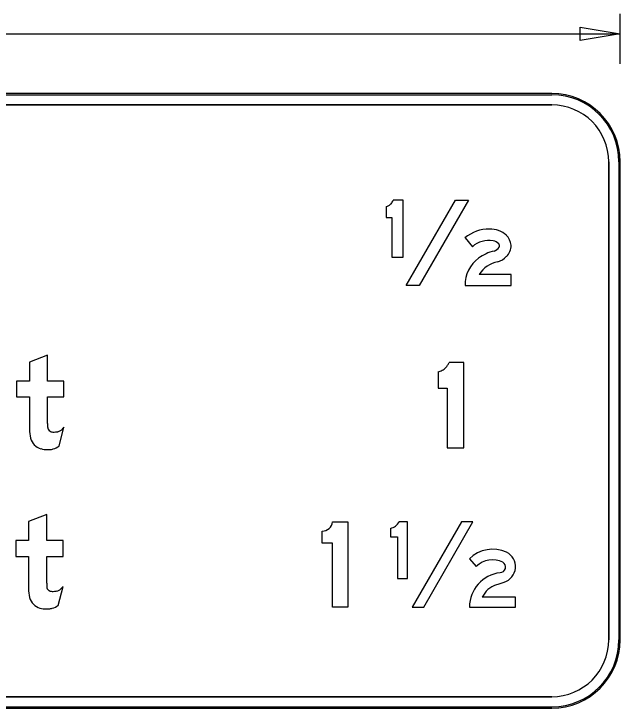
# Model space of a CAD drawing. Extents: x 2149961 to 2150220, y 145114 to 145240.
# Drawn here: x 2150099.9 to 2150108.78, y 145195.94 to 145206.11 of the extents above; entities that cross this region are included whole.
import ezdxf

# ---------------------------------------------------------------- set-up
doc = ezdxf.new("R2010")
doc.units = 0
for name, color, linetype in [('GSBWFILL', 7, 'Continuous'), ('GSCOLORFILL', 7, 'Continuous'), ('GSDIMS', 7, 'Continuous'), ('GSOUTLINE', 7, 'Continuous')]:
    doc.layers.add(name, color=color, linetype=linetype)

msp = doc.modelspace()

# ---------------------------------------------------------------- linework, layer by layer
at = {"layer": 'GSBWFILL'}
for p, q in [((2150107.779, 145204.945), (2150088.279, 145204.945)), ((2150088.279, 145204.778), (2150107.779, 145204.778)), ((2150108.612, 145203.945), (2150108.612, 145196.945)), ((2150108.779, 145196.945), (2150108.779, 145203.945)), ((2150106.508, 145202.83), (2150106.617, 145202.702)), ((2150100.567, 145199.782), (2150100.637, 145200.058)), ((2150105.416, 145198.577), (2150105.416, 145198.455)), ((2150106.572, 145198.133), (2150106.672, 145198.019)), ((2150100.554, 145197.449), (2150100.624, 145197.725)), ((2150107.779, 145196.111), (2150088.28, 145196.111)), ((2150088.28, 145195.945), (2150107.779, 145195.945))]:
    msp.add_line(p, q, dxfattribs=at)
for points in [[(2150105.352, 145203.289), (2150105.352, 145203.131), (2150105.438, 145203.131), (2150105.438, 145202.549), (2150105.602, 145202.549), (2150105.602, 145203.382), (2150105.457, 145203.382)], [(2150106.511, 145202.132), (2150107.182, 145202.132), (2150107.182, 145202.297), (2150106.715, 145202.297)], [(2150100.397, 145200.111), (2150100.397, 145200.501), (2150100.637, 145200.501), (2150100.637, 145200.731), (2150100.397, 145200.731), (2150100.397, 145201.114), (2150100.13, 145201.013), (2150100.13, 145200.731), (2150099.944, 145200.731), (2150099.944, 145200.501), (2150100.13, 145200.501), (2150100.13, 145200.03)], [(2150106.116, 145200.868), (2150106.116, 145200.63), (2150106.245, 145200.63), (2150106.245, 145199.757), (2150106.491, 145199.757), (2150106.491, 145201.007), (2150106.274, 145201.007)], [(2150100.384, 145197.777), (2150100.384, 145198.167), (2150100.624, 145198.167), (2150100.624, 145198.397), (2150100.384, 145198.397), (2150100.384, 145198.781), (2150100.117, 145198.679), (2150100.117, 145198.397), (2150099.93, 145198.397), (2150099.93, 145198.167), (2150100.117, 145198.167), (2150100.117, 145197.697)], [(2150104.566, 145198.674), (2150104.791, 145198.674), (2150104.791, 145197.424)], [(2150105.416, 145198.455), (2150105.52, 145198.455), (2150105.52, 145197.841), (2150105.666, 145197.841), (2150105.666, 145198.674), (2150105.546, 145198.674)], [(2150104.791, 145197.424), (2150104.566, 145197.424), (2150104.566, 145198.361), (2150104.416, 145198.361), (2150104.416, 145198.536)], [(2150106.572, 145197.424), (2150107.247, 145197.424), (2150107.247, 145197.57), (2150106.759, 145197.57)]]:
    msp.add_lwpolyline(points, dxfattribs=at)
for points in [[(2150106.368, 145203.382), (2150106.561, 145203.382), (2150105.839, 145202.132), (2150105.647, 145202.132)], [(2150105.735, 145197.424), (2150105.903, 145197.424), (2150106.625, 145198.674), (2150106.457, 145198.674)]]:
    msp.add_lwpolyline(points, close=True, dxfattribs=at)
for centre, radius, start, end in [((2150107.779, 145203.945), 1, 0, 90), ((2150107.779, 145203.945), 0.833, 0, 90), ((2150104.416, 145198.687), 0.151, 270, 355.0209), ((2150107.779, 145196.945), 1, 270, 0), ((2150107.779, 145196.945), 0.833, 270, 0)]:
    msp.add_arc(centre, radius, start, end, dxfattribs=at)
for centre, major_axis, ratio, start_param, end_param in [((2150105.318, 145203.434), (0, 0.149), 0.999477, 3.372996, 3.659448), ((2150105.318, 145203.434), (0, 0.149), 0.999477, 3.659448, 3.945901), ((2150105.318, 145203.434), (0, 0.149), 0.999477, 3.945901, 4.150196), ((2150105.318, 145203.434), (0, 0.149), 0.999477, 4.150196, 4.354491), ((2150106.851, 145202.437), (0, 0.522), 0.999477, 6.248407, 7.003021), ((2150106.883, 145202.615), (0, 0.344), 0.999477, 5.550079, 6.322931), ((2150106.853, 145202.442), (0, 0.351), 0.999477, 6.094132, 7.020883), ((2150106.897, 145202.641), (0, 0.147), 0.999477, 5.490532, 6.129979), ((2150106.952, 145202.703), (0, 0.232), 0.999477, 4.806893, 5.518533), ((2150106.902, 145202.758), (0, 0.124), 0.999477, 3.400739, 4.168985), ((2150106.974, 145202.715), (0, 0.0404), 0.999477, 4.157725, 5.534803), ((2150106.954, 145202.722), (0, 0.23), 0.999477, 3.907466, 4.724085), ((2150107.079, 145202.02), (0, 0.635), 0.999477, 0.230695, 0.626088), ((2150106.986, 145202.149), (0, 0.476), 0.999477, 0.626572, 1.605438), ((2150107.059, 145202.077), (0, 0.408), 0.999477, 0.176082, 1.00426), ((2150106.903, 145202.757), (0, 0.29), 0.999477, 3.438365, 3.951913), ((2150106.065, 145201.086), (0, 0.223), 0.999998, 3.945901, 4.150196), ((2150106.065, 145201.086), (0, 0.223), 0.999998, 4.150196, 4.354491), ((2150106.065, 145201.086), (0, 0.223), 0.999998, 3.372996, 3.659448), ((2150106.065, 145201.086), (0, 0.223), 0.999998, 3.659448, 3.945901), ((2150102.066, 145200.111), (0, 1.669), 0.999999, 1.570796, 1.606005), ((2150100.474, 145200.065), (0, 0.0767), 0.999999, 1.74085, 2.407828), ((2150100.462, 145200.189), (0, 0.219), 0.999999, 3.756278, 4.071638), ((2150100.648, 145200.03), (0, 0.517), 0.999999, 1.570796, 1.830698), ((2150100.476, 145200.068), (0, 0.0803), 0.999999, 2.407828, 3.141593), ((2150100.476, 145200.408), (0, 0.421), 0.999999, 3.141593, 3.310762), ((2150100.53, 145200.092), (0, 0.1), 0.999999, 3.310762, 3.756278), ((2150100.357, 145199.953), (0, 0.217), 0.999999, 1.830698, 2.869526), ((2150100.397, 145200.096), (0, 0.365), 0.999999, 2.869526, 3.141593), ((2150100.397, 145200.256), (0, 0.526), 0.999999, 3.141593, 3.205734), ((2150100.417, 145199.948), (0, 0.217), 0.999999, 3.205734, 3.427755), ((2150100.388, 145200.044), (0, 0.317), 0.999999, 3.427755, 3.738844), ((2150105.372, 145198.771), (0, 0.199), 0.999997, 3.361009, 4.20386), ((2150106.915, 145197.776), (0, 0.495), 0.999997, 5.861869, 7.048709), ((2150107.009, 145198.016), (0, 0.238), 0.999997, 3.445077, 5.80948), ((2150106.913, 145197.771), (0, 0.346), 0.999997, 5.833638, 7.052577), ((2150107.018, 145198.012), (0, 0.0837), 0.999997, 3.193411, 5.709913), ((2150107.084, 145197.42), (0, 0.512), 0.999997, 0.121378, 1.562513), ((2150100.634, 145197.697), (0, 0.517), 0.99999, 1.570796, 1.830698), ((2150102.053, 145197.777), (0, 1.669), 0.99999, 1.570796, 1.606005), ((2150100.46, 145197.731), (0, 0.0767), 0.99999, 1.74085, 2.407828), ((2150100.448, 145197.856), (0, 0.219), 0.99999, 3.756278, 4.071638), ((2150107.092, 145197.403), (0, 0.372), 0.999997, 0.357174, 1.105945), ((2150106.197, 145200.392), (0, 2.749), 0.999997, 3.423454, 3.46857), ((2150100.463, 145197.734), (0, 0.0803), 0.99999, 2.407828, 3.141593), ((2150100.463, 145198.075), (0, 0.421), 0.99999, 3.141593, 3.310762), ((2150100.517, 145197.758), (0, 0.1), 0.99999, 3.310762, 3.756278), ((2150100.344, 145197.619), (0, 0.217), 0.99999, 1.830698, 2.869526), ((2150100.384, 145197.762), (0, 0.365), 0.99999, 2.869526, 3.141593), ((2150100.384, 145197.923), (0, 0.526), 0.99999, 3.141593, 3.205734), ((2150100.404, 145197.615), (0, 0.217), 0.99999, 3.205734, 3.427755), ((2150100.375, 145197.711), (0, 0.317), 0.99999, 3.427755, 3.738844)]:
    msp.add_ellipse(centre, major_axis=major_axis, ratio=ratio, start_param=start_param, end_param=end_param, dxfattribs=at)
at = {"layer": 'GSCOLORFILL'}
for p, q in [((2150107.779, 145204.945), (2150088.279, 145204.945)), ((2150107.779, 145204.945), (2150088.279, 145204.945)), ((2150107.779, 145204.945), (2150088.279, 145204.945)), ((2150088.279, 145204.928), (2150107.779, 145204.928)), ((2150088.279, 145204.778), (2150107.779, 145204.778)), ((2150108.612, 145203.945), (2150108.612, 145196.945)), ((2150108.762, 145203.945), (2150108.762, 145196.945)), ((2150108.779, 145196.945), (2150108.779, 145203.945)), ((2150108.779, 145196.945), (2150108.779, 145203.945)), ((2150108.779, 145196.945), (2150108.779, 145203.945)), ((2150106.508, 145202.83), (2150106.617, 145202.702)), ((2150100.567, 145199.782), (2150100.637, 145200.058)), ((2150105.416, 145198.577), (2150105.416, 145198.455)), ((2150106.572, 145198.133), (2150106.672, 145198.019)), ((2150100.554, 145197.449), (2150100.624, 145197.725)), ((2150107.779, 145196.111), (2150088.28, 145196.111)), ((2150107.779, 145195.961), (2150088.279, 145195.961)), ((2150088.279, 145195.945), (2150107.779, 145195.945)), ((2150088.279, 145195.945), (2150107.779, 145195.945)), ((2150088.28, 145195.945), (2150107.779, 145195.945))]:
    msp.add_line(p, q, dxfattribs=at)
for points in [[(2150105.352, 145203.289), (2150105.352, 145203.131), (2150105.438, 145203.131), (2150105.438, 145202.549), (2150105.602, 145202.549), (2150105.602, 145203.382), (2150105.457, 145203.382)], [(2150106.511, 145202.132), (2150107.182, 145202.132), (2150107.182, 145202.297), (2150106.715, 145202.297)], [(2150100.397, 145200.111), (2150100.397, 145200.501), (2150100.637, 145200.501), (2150100.637, 145200.731), (2150100.397, 145200.731), (2150100.397, 145201.114), (2150100.13, 145201.013), (2150100.13, 145200.731), (2150099.944, 145200.731), (2150099.944, 145200.501), (2150100.13, 145200.501), (2150100.13, 145200.03)], [(2150106.116, 145200.868), (2150106.116, 145200.63), (2150106.245, 145200.63), (2150106.245, 145199.757), (2150106.491, 145199.757), (2150106.491, 145201.007), (2150106.274, 145201.007)], [(2150100.384, 145197.777), (2150100.384, 145198.167), (2150100.624, 145198.167), (2150100.624, 145198.397), (2150100.384, 145198.397), (2150100.384, 145198.781), (2150100.117, 145198.679), (2150100.117, 145198.397), (2150099.93, 145198.397), (2150099.93, 145198.167), (2150100.117, 145198.167), (2150100.117, 145197.697)], [(2150104.566, 145198.674), (2150104.791, 145198.674), (2150104.791, 145197.424)], [(2150105.416, 145198.455), (2150105.52, 145198.455), (2150105.52, 145197.841), (2150105.666, 145197.841), (2150105.666, 145198.674), (2150105.546, 145198.674)], [(2150104.791, 145197.424), (2150104.566, 145197.424), (2150104.566, 145198.361), (2150104.416, 145198.361), (2150104.416, 145198.536)], [(2150106.572, 145197.424), (2150107.247, 145197.424), (2150107.247, 145197.57), (2150106.759, 145197.57)]]:
    msp.add_lwpolyline(points, dxfattribs=at)
for points in [[(2150106.368, 145203.382), (2150106.561, 145203.382), (2150105.839, 145202.132), (2150105.647, 145202.132)], [(2150105.735, 145197.424), (2150105.903, 145197.424), (2150106.625, 145198.674), (2150106.457, 145198.674)]]:
    msp.add_lwpolyline(points, close=True, dxfattribs=at)
for centre, radius, start, end in [((2150107.779, 145203.945), 1, 0, 90), ((2150107.779, 145203.945), 1, 0, 90), ((2150107.779, 145203.945), 1, 0, 90), ((2150107.779, 145203.945), 0.983, 0, 90), ((2150107.779, 145203.945), 0.833, 0, 90), ((2150104.416, 145198.687), 0.151, 270, 355.0209), ((2150107.779, 145196.945), 1, 270, 0), ((2150107.779, 145196.945), 1, 270, 0), ((2150107.779, 145196.945), 0.833, 270, 0), ((2150107.779, 145196.945), 1, 270, 0), ((2150107.779, 145196.945), 0.983, 270, 0)]:
    msp.add_arc(centre, radius, start, end, dxfattribs=at)
for centre, major_axis, ratio, start_param, end_param in [((2150105.318, 145203.434), (0, 0.149), 0.999477, 3.372996, 3.659448), ((2150105.318, 145203.434), (0, 0.149), 0.999477, 3.659448, 3.945901), ((2150105.318, 145203.434), (0, 0.149), 0.999477, 3.945901, 4.150196), ((2150105.318, 145203.434), (0, 0.149), 0.999477, 4.150196, 4.354491), ((2150106.851, 145202.437), (0, 0.522), 0.999477, 6.248407, 7.003021), ((2150106.883, 145202.615), (0, 0.344), 0.999477, 5.550079, 6.322931), ((2150106.853, 145202.442), (0, 0.351), 0.999477, 6.094132, 7.020883), ((2150106.897, 145202.641), (0, 0.147), 0.999477, 5.490532, 6.129979), ((2150106.952, 145202.703), (0, 0.232), 0.999477, 4.806893, 5.518533), ((2150106.902, 145202.758), (0, 0.124), 0.999477, 3.400739, 4.168985), ((2150106.974, 145202.715), (0, 0.0404), 0.999477, 4.157725, 5.534803), ((2150106.954, 145202.722), (0, 0.23), 0.999477, 3.907466, 4.724085), ((2150107.079, 145202.02), (0, 0.635), 0.999477, 0.230695, 0.626088), ((2150106.986, 145202.149), (0, 0.476), 0.999477, 0.626572, 1.605438), ((2150107.059, 145202.077), (0, 0.408), 0.999477, 0.176082, 1.00426), ((2150106.903, 145202.757), (0, 0.29), 0.999477, 3.438365, 3.951913), ((2150106.065, 145201.086), (0, 0.223), 0.999998, 3.945901, 4.150196), ((2150106.065, 145201.086), (0, 0.223), 0.999998, 4.150196, 4.354491), ((2150106.065, 145201.086), (0, 0.223), 0.999998, 3.372996, 3.659448), ((2150106.065, 145201.086), (0, 0.223), 0.999998, 3.659448, 3.945901), ((2150102.066, 145200.111), (0, 1.669), 0.999999, 1.570796, 1.606005), ((2150100.474, 145200.065), (0, 0.0767), 0.999999, 1.74085, 2.407828), ((2150100.462, 145200.189), (0, 0.219), 0.999999, 3.756278, 4.071638), ((2150100.648, 145200.03), (0, 0.517), 0.999999, 1.570796, 1.830698), ((2150100.476, 145200.068), (0, 0.0803), 0.999999, 2.407828, 3.141593), ((2150100.476, 145200.408), (0, 0.421), 0.999999, 3.141593, 3.310762), ((2150100.53, 145200.092), (0, 0.1), 0.999999, 3.310762, 3.756278), ((2150100.357, 145199.953), (0, 0.217), 0.999999, 1.830698, 2.869526), ((2150100.397, 145200.096), (0, 0.365), 0.999999, 2.869526, 3.141593), ((2150100.397, 145200.256), (0, 0.526), 0.999999, 3.141593, 3.205734), ((2150100.417, 145199.948), (0, 0.217), 0.999999, 3.205734, 3.427755), ((2150100.388, 145200.044), (0, 0.317), 0.999999, 3.427755, 3.738844), ((2150105.372, 145198.771), (0, 0.199), 0.999997, 3.361009, 4.20386), ((2150106.915, 145197.776), (0, 0.495), 0.999997, 5.861869, 7.048709), ((2150107.009, 145198.016), (0, 0.238), 0.999997, 3.445077, 5.80948), ((2150106.913, 145197.771), (0, 0.346), 0.999997, 5.833638, 7.052577), ((2150107.018, 145198.012), (0, 0.0837), 0.999997, 3.193411, 5.709913), ((2150107.084, 145197.42), (0, 0.512), 0.999997, 0.121378, 1.562513), ((2150100.634, 145197.697), (0, 0.517), 0.99999, 1.570796, 1.830698), ((2150102.053, 145197.777), (0, 1.669), 0.99999, 1.570796, 1.606005), ((2150100.46, 145197.731), (0, 0.0767), 0.99999, 1.74085, 2.407828), ((2150100.448, 145197.856), (0, 0.219), 0.99999, 3.756278, 4.071638), ((2150107.092, 145197.403), (0, 0.372), 0.999997, 0.357174, 1.105945), ((2150106.197, 145200.392), (0, 2.749), 0.999997, 3.423454, 3.46857), ((2150100.463, 145197.734), (0, 0.0803), 0.99999, 2.407828, 3.141593), ((2150100.463, 145198.075), (0, 0.421), 0.99999, 3.141593, 3.310762), ((2150100.517, 145197.758), (0, 0.1), 0.99999, 3.310762, 3.756278), ((2150100.344, 145197.619), (0, 0.217), 0.99999, 1.830698, 2.869526), ((2150100.384, 145197.762), (0, 0.365), 0.99999, 2.869526, 3.141593), ((2150100.384, 145197.923), (0, 0.526), 0.99999, 3.141593, 3.205734), ((2150100.404, 145197.615), (0, 0.217), 0.99999, 3.205734, 3.427755), ((2150100.375, 145197.711), (0, 0.317), 0.99999, 3.427755, 3.738844)]:
    msp.add_ellipse(centre, major_axis=major_axis, ratio=ratio, start_param=start_param, end_param=end_param, dxfattribs=at)
at = {"layer": 'GSDIMS'}
for p, q in [((2150108.779, 145205.382), (2150108.779, 145206.111)), ((2150087.279, 145205.82), (2150108.779, 145205.82)), ((2150108.779, 145205.382), (2150108.779, 145205.382))]:
    msp.add_line(p, q, dxfattribs=at)
msp.add_lwpolyline([(2150108.779, 145205.82), (2150108.195, 145205.723), (2150108.195, 145205.917)], close=True, dxfattribs=at)
at = {"layer": 'GSOUTLINE'}
for p, q in [((2150107.779, 145204.945), (2150088.279, 145204.945)), ((2150107.779, 145204.778), (2150088.279, 145204.778)), ((2150108.612, 145196.945), (2150108.612, 145203.945)), ((2150108.779, 145196.945), (2150108.779, 145203.945)), ((2150106.508, 145202.83), (2150106.617, 145202.702)), ((2150100.567, 145199.782), (2150100.637, 145200.058)), ((2150105.416, 145198.577), (2150105.416, 145198.455)), ((2150106.572, 145198.133), (2150106.672, 145198.019)), ((2150100.554, 145197.449), (2150100.624, 145197.725)), ((2150088.279, 145196.111), (2150107.779, 145196.111)), ((2150088.279, 145195.945), (2150107.779, 145195.945))]:
    msp.add_line(p, q, dxfattribs=at)
for points in [[(2150105.352, 145203.289), (2150105.352, 145203.131), (2150105.438, 145203.131), (2150105.438, 145202.549), (2150105.602, 145202.549), (2150105.602, 145203.382), (2150105.457, 145203.382)], [(2150106.511, 145202.132), (2150107.182, 145202.132), (2150107.182, 145202.297), (2150106.715, 145202.297)], [(2150100.397, 145200.111), (2150100.397, 145200.501), (2150100.637, 145200.501), (2150100.637, 145200.731), (2150100.397, 145200.731), (2150100.397, 145201.114), (2150100.13, 145201.013), (2150100.13, 145200.731), (2150099.944, 145200.731), (2150099.944, 145200.501), (2150100.13, 145200.501), (2150100.13, 145200.03)], [(2150106.116, 145200.868), (2150106.116, 145200.63), (2150106.245, 145200.63), (2150106.245, 145199.757), (2150106.491, 145199.757), (2150106.491, 145201.007), (2150106.274, 145201.007)], [(2150100.384, 145197.777), (2150100.384, 145198.167), (2150100.624, 145198.167), (2150100.624, 145198.397), (2150100.384, 145198.397), (2150100.384, 145198.781), (2150100.117, 145198.679), (2150100.117, 145198.397), (2150099.93, 145198.397), (2150099.93, 145198.167), (2150100.117, 145198.167), (2150100.117, 145197.697)], [(2150104.566, 145198.674), (2150104.791, 145198.674), (2150104.791, 145197.424)], [(2150105.416, 145198.455), (2150105.52, 145198.455), (2150105.52, 145197.841), (2150105.666, 145197.841), (2150105.666, 145198.674), (2150105.546, 145198.674)], [(2150104.791, 145197.424), (2150104.566, 145197.424), (2150104.566, 145198.361), (2150104.416, 145198.361), (2150104.416, 145198.536)], [(2150106.572, 145197.424), (2150107.247, 145197.424), (2150107.247, 145197.57), (2150106.759, 145197.57)]]:
    msp.add_lwpolyline(points, dxfattribs=at)
for points in [[(2150106.368, 145203.382), (2150106.561, 145203.382), (2150105.839, 145202.132), (2150105.647, 145202.132)], [(2150105.735, 145197.424), (2150105.903, 145197.424), (2150106.625, 145198.674), (2150106.457, 145198.674)]]:
    msp.add_lwpolyline(points, close=True, dxfattribs=at)
for centre, radius, start, end in [((2150107.779, 145203.945), 1, 0, 90), ((2150107.779, 145203.945), 0.833, 0, 90), ((2150104.416, 145198.687), 0.151, 270, 355.0209), ((2150107.779, 145196.945), 1, 270, 0), ((2150107.779, 145196.945), 0.833, 270, 0)]:
    msp.add_arc(centre, radius, start, end, dxfattribs=at)
for centre, major_axis, ratio, start_param, end_param in [((2150105.318, 145203.434), (0, 0.149), 0.999477, 3.372996, 3.659448), ((2150105.318, 145203.434), (0, 0.149), 0.999477, 3.659448, 3.945901), ((2150105.318, 145203.434), (0, 0.149), 0.999477, 3.945901, 4.150196), ((2150105.318, 145203.434), (0, 0.149), 0.999477, 4.150196, 4.354491), ((2150106.851, 145202.437), (0, 0.522), 0.999477, 6.248407, 7.003021), ((2150106.883, 145202.615), (0, 0.344), 0.999477, 5.550079, 6.322931), ((2150106.853, 145202.442), (0, 0.351), 0.999477, 6.094132, 7.020883), ((2150106.897, 145202.641), (0, 0.147), 0.999477, 5.490532, 6.129979), ((2150106.952, 145202.703), (0, 0.232), 0.999477, 4.806893, 5.518533), ((2150106.902, 145202.758), (0, 0.124), 0.999477, 3.400739, 4.168985), ((2150106.974, 145202.715), (0, 0.0404), 0.999477, 4.157725, 5.534803), ((2150106.954, 145202.722), (0, 0.23), 0.999477, 3.907466, 4.724085), ((2150107.079, 145202.02), (0, 0.635), 0.999477, 0.230695, 0.626088), ((2150106.986, 145202.149), (0, 0.476), 0.999477, 0.626572, 1.605438), ((2150107.059, 145202.077), (0, 0.408), 0.999477, 0.176082, 1.00426), ((2150106.903, 145202.757), (0, 0.29), 0.999477, 3.438365, 3.951913), ((2150106.065, 145201.086), (0, 0.223), 0.999998, 3.945901, 4.150196), ((2150106.065, 145201.086), (0, 0.223), 0.999998, 4.150196, 4.354491), ((2150106.065, 145201.086), (0, 0.223), 0.999998, 3.372996, 3.659448), ((2150106.065, 145201.086), (0, 0.223), 0.999998, 3.659448, 3.945901), ((2150102.066, 145200.111), (0, 1.669), 0.999999, 1.570796, 1.606005), ((2150100.474, 145200.065), (0, 0.0767), 0.999999, 1.74085, 2.407828), ((2150100.462, 145200.189), (0, 0.219), 0.999999, 3.756278, 4.071638), ((2150100.648, 145200.03), (0, 0.517), 0.999999, 1.570796, 1.830698), ((2150100.476, 145200.068), (0, 0.0803), 0.999999, 2.407828, 3.141593), ((2150100.476, 145200.408), (0, 0.421), 0.999999, 3.141593, 3.310762), ((2150100.53, 145200.092), (0, 0.1), 0.999999, 3.310762, 3.756278), ((2150100.357, 145199.953), (0, 0.217), 0.999999, 1.830698, 2.869526), ((2150100.397, 145200.096), (0, 0.365), 0.999999, 2.869526, 3.141593), ((2150100.397, 145200.256), (0, 0.526), 0.999999, 3.141593, 3.205734), ((2150100.417, 145199.948), (0, 0.217), 0.999999, 3.205734, 3.427755), ((2150100.388, 145200.044), (0, 0.317), 0.999999, 3.427755, 3.738844), ((2150105.372, 145198.771), (0, 0.199), 0.999997, 3.361009, 4.20386), ((2150106.915, 145197.776), (0, 0.495), 0.999997, 5.861869, 7.048709), ((2150107.009, 145198.016), (0, 0.238), 0.999997, 3.445077, 5.80948), ((2150106.913, 145197.771), (0, 0.346), 0.999997, 5.833638, 7.052577), ((2150107.018, 145198.012), (0, 0.0837), 0.999997, 3.193411, 5.709913), ((2150107.084, 145197.42), (0, 0.512), 0.999997, 0.121378, 1.562513), ((2150100.634, 145197.697), (0, 0.517), 0.99999, 1.570796, 1.830698), ((2150102.053, 145197.777), (0, 1.669), 0.99999, 1.570796, 1.606005), ((2150100.46, 145197.731), (0, 0.0767), 0.99999, 1.74085, 2.407828), ((2150100.448, 145197.856), (0, 0.219), 0.99999, 3.756278, 4.071638), ((2150107.092, 145197.403), (0, 0.372), 0.999997, 0.357174, 1.105945), ((2150106.197, 145200.392), (0, 2.749), 0.999997, 3.423454, 3.46857), ((2150100.463, 145197.734), (0, 0.0803), 0.99999, 2.407828, 3.141593), ((2150100.463, 145198.075), (0, 0.421), 0.99999, 3.141593, 3.310762), ((2150100.517, 145197.758), (0, 0.1), 0.99999, 3.310762, 3.756278), ((2150100.344, 145197.619), (0, 0.217), 0.99999, 1.830698, 2.869526), ((2150100.384, 145197.762), (0, 0.365), 0.99999, 2.869526, 3.141593), ((2150100.384, 145197.923), (0, 0.526), 0.99999, 3.141593, 3.205734), ((2150100.404, 145197.615), (0, 0.217), 0.99999, 3.205734, 3.427755), ((2150100.375, 145197.711), (0, 0.317), 0.99999, 3.427755, 3.738844)]:
    msp.add_ellipse(centre, major_axis=major_axis, ratio=ratio, start_param=start_param, end_param=end_param, dxfattribs=at)

doc.saveas('drawing.dxf')
